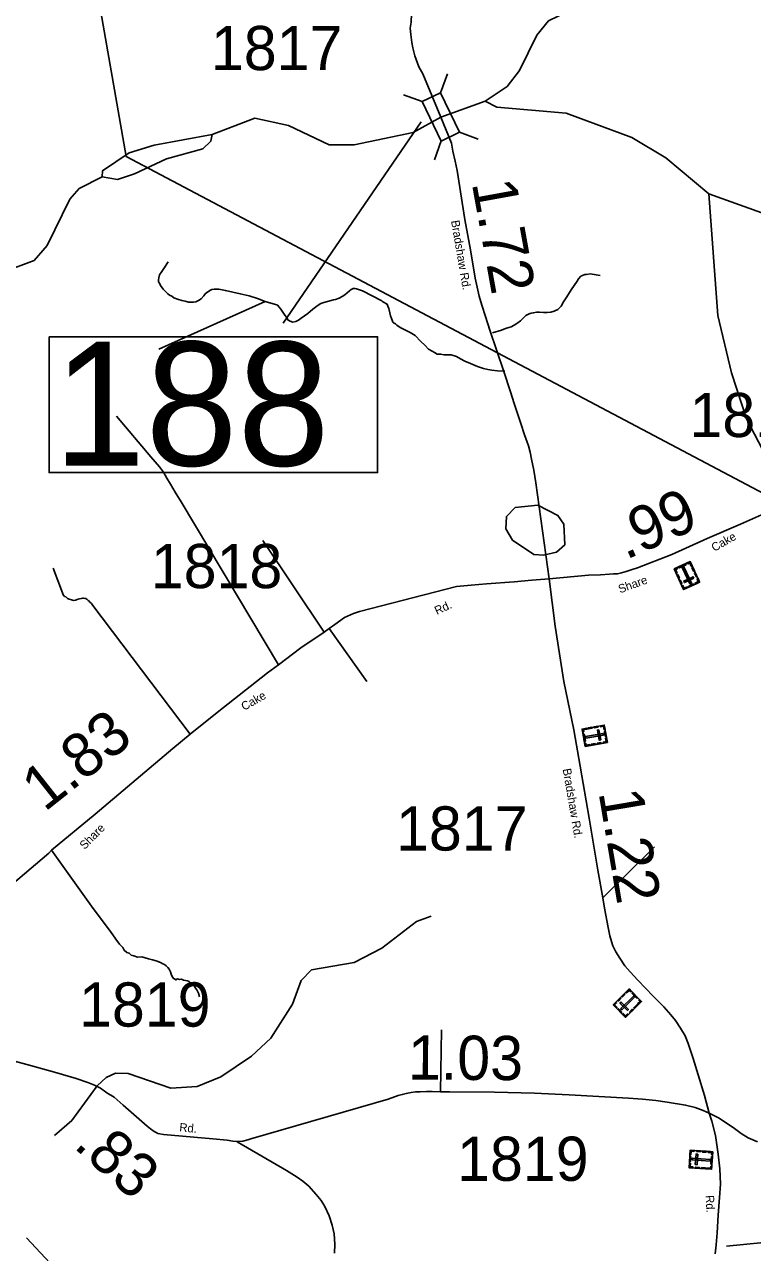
# Model space of a CAD drawing. Extents: x 2093524 to 2270757, y 289120 to 570408.
# Drawn here: x 2190292 to 2198527, y 506284 to 520170 of the extents above; entities that cross this region are included whole.
import ezdxf

# ---------------------------------------------------------------- set-up
doc = ezdxf.new("R2010")
doc.units = 0
for name, color, linetype in [('Exist Cultural Cemetery CELL', 7, 'Continuous'), ('Exist Hydrographic Creek Single Shore', 7, 'Continuous'), ('Exist Hydrographic Misc Water Feature', 7, 'Continuous'), ('Exist Hydrographic Pond Under 1500 Sq Ft', 7, 'Continuous'), ('Exist Road Non-System Type 51', 7, 'Continuous'), ('Exist Road Secondary Mileage Hundredths English Label', 7, 'Continuous'), ('Exist Road Secondary Structure Standard Bridge CELL', 7, 'Continuous'), ('Exist Road Secondary Structure Standard Bridge Number Label', 7, 'Continuous'), ('Exist Road Secondary Type 51 Attributed', 7, 'Continuous'), ('Exist Road Secondary Type 51 Label', 7, 'Continuous'), ('Exist Road Secondary Type 51 Number Label', 7, 'Continuous'), ('Exist Utilities Telephone Line', 7, 'Continuous')]:
    doc.layers.add(name, color=color, linetype=linetype)

msp = doc.modelspace()

# ---------------------------------------------------------------- linework, layer by layer
at = {"layer": 'Exist Cultural Cemetery CELL'}
for points in [[(2197930, 513864), (2197749, 513781), (2197643, 514013), (2197824, 514096)], [(2197776, 514061), (2197699, 514026), (2197694, 514036), (2197772, 514072)], [(2197819, 513845), (2197836, 513853), (2197751, 514038), (2197734, 514030)], [(2197794, 514082), (2197799, 514071), (2197819, 514081), (2197835, 514044), (2197845, 514048), (2197824, 514096)], [(2197853, 514032), (2197871, 513993), (2197861, 513988), (2197843, 514027)], [(2197673, 514026), (2197678, 514016), (2197658, 514007), (2197675, 513970), (2197664, 513965), (2197643, 514013)], [(2197683, 513952), (2197701, 513912), (2197691, 513908), (2197673, 513947)], [(2197711, 513892), (2197729, 513852), (2197718, 513848), (2197700, 513887)], [(2197864, 513909), (2197857, 513926), (2197750, 513877), (2197757, 513860)], [(2197881, 513971), (2197899, 513932), (2197889, 513927), (2197871, 513966)], [(2197912, 513904), (2197902, 513899), (2197915, 513870), (2197878, 513853), (2197883, 513843), (2197930, 513864)], [(2197731, 513821), (2197741, 513825), (2197755, 513796), (2197791, 513813), (2197796, 513803), (2197749, 513781)], [(2197863, 513833), (2197816, 513812), (2197811, 513822), (2197858, 513844)], [(2196851, 512248), (2196886, 512052), (2196635, 512007), (2196600, 512203)], [(2196736, 512227), (2196778, 512235), (2196780, 512224), (2196738, 512216)], [(2196809, 512240), (2196811, 512229), (2196842, 512235), (2196849, 512195), (2196860, 512197), (2196851, 512248)], [(2196606, 512171), (2196618, 512173), (2196614, 512194), (2196654, 512201), (2196652, 512212), (2196601, 512203)], [(2196622, 512149), (2196637, 512065), (2196625, 512063), (2196611, 512147)], [(2196841, 512135), (2196838, 512154), (2196638, 512118), (2196642, 512100)], [(2196669, 512215), (2196712, 512223), (2196714, 512212), (2196671, 512204)], [(2196791, 512196), (2196773, 512192), (2196794, 512076), (2196812, 512080)], [(2196843, 512044), (2196841, 512055), (2196873, 512061), (2196866, 512101), (2196877, 512103), (2196886, 512052)], [(2196864, 512175), (2196873, 512124), (2196862, 512122), (2196853, 512173)], [(2196630, 512040), (2196641, 512042), (2196645, 512020), (2196684, 512027), (2196686, 512016), (2196635, 512007)], [(2196704, 512031), (2196747, 512039), (2196749, 512027), (2196706, 512020)], [(2196769, 512043), (2196812, 512050), (2196814, 512039), (2196771, 512031)], [(2197092, 508943), (2196952, 509084), (2197132, 509264), (2197273, 509123)], [(2197036, 509041), (2197049, 509028), (2197193, 509171), (2197180, 509184)], [(2197089, 509205), (2197058, 509174), (2197050, 509182), (2197081, 509213)], [(2197155, 509240), (2197147, 509232), (2197132, 509248), (2197103, 509219), (2197095, 509227), (2197132, 509264)], [(2197224, 509155), (2197164, 509215), (2197172, 509224), (2197232, 509163)], [(2196982, 509115), (2196990, 509106), (2196968, 509084), (2196996, 509055), (2196988, 509047), (2196952, 509084)], [(2197042, 509158), (2197011, 509127), (2197003, 509136), (2197034, 509166)], [(2197040, 508995), (2197003, 509032), (2197011, 509040), (2197048, 509003)], [(2197112, 509020), (2197125, 509033), (2197042, 509116), (2197028, 509103)], [(2197176, 509026), (2197145, 508995), (2197137, 509003), (2197167, 509034)], [(2197223, 509073), (2197192, 509043), (2197184, 509051), (2197215, 509082)], [(2197249, 509146), (2197241, 509138), (2197257, 509123), (2197228, 509094), (2197236, 509086), (2197273, 509123)], [(2197123, 508974), (2197115, 508982), (2197092, 508959), (2197064, 508988), (2197056, 508980), (2197092, 508943)], [(2197811, 507242), (2197824, 507441), (2198078, 507424), (2198065, 507225)], [(2197815, 507316), (2197819, 507368), (2197830, 507367), (2197827, 507315)], [(2197867, 507438), (2197866, 507427), (2197834, 507429), (2197831, 507389), (2197820, 507389), (2197824, 507441)], [(2197881, 507279), (2197900, 507277), (2197908, 507395), (2197889, 507396)], [(2197939, 507422), (2197896, 507425), (2197897, 507436), (2197940, 507433)], [(2198005, 507418), (2197962, 507420), (2197962, 507432), (2198006, 507429)], [(2198076, 507391), (2198064, 507392), (2198066, 507414), (2198025, 507416), (2198026, 507428), (2198078, 507424)], [(2198057, 507284), (2198063, 507368), (2198074, 507367), (2198068, 507283)], [(2197854, 507239), (2197854, 507251), (2197822, 507253), (2197825, 507293), (2197814, 507294), (2197811, 507242)], [(2197847, 507349), (2197846, 507331), (2198048, 507317), (2198049, 507336)], [(2197928, 507235), (2197885, 507237), (2197885, 507249), (2197928, 507246)], [(2197995, 507230), (2197952, 507233), (2197952, 507244), (2197996, 507241)], [(2198067, 507258), (2198055, 507259), (2198054, 507237), (2198013, 507240), (2198013, 507229), (2198065, 507225)]]:
    msp.add_lwpolyline(points, close=True, dxfattribs=at)
at = {"layer": 'Exist Hydrographic Creek Single Shore'}
for points in [[(2195502, 519302), (2195751, 519471), (2195892, 519649), (2196089, 520048), (2196221, 520210), (2196437, 520317), (2197078, 520307), (2197278, 520323)], [(2195001, 519122), (2195502, 519302)], [(2198034, 518254), (2197548, 518661), (2197163, 518892), (2196420, 519169), (2195636, 519237), (2195502, 519302)], [(2192415, 518925), (2192897, 519112), (2193280, 519029), (2193740, 518810), (2194023, 518811), (2194689, 518948), (2195001, 519122)], [(2191169, 518448), (2191176, 518517), (2191475, 518718), (2191757, 518804), (2192415, 518925)], [(2190060, 517375), (2190400, 517503), (2190549, 517670), (2190804, 518196), (2190911, 518316), (2191169, 518448)], [(2198687, 515276), (2198460, 515710), (2198289, 516232), (2198135, 516881), (2198034, 518254)], [(2202779, 511350), (2202983, 512001), (2203090, 512199), (2203239, 512301), (2203556, 512305), (2203815, 512205), (2203923, 512222), (2203980, 512300), (2203979, 512533), (2203421, 513679), (2203362, 513867), (2203168, 514176), (2202950, 514324), (2202774, 514505), (2202656, 514721), (2202432, 515752), (2202322, 516003), (2202045, 516334), (2201601, 516762), (2201442, 516870), (2200996, 517093), (2200887, 517128), (2199286, 517806), (2198034, 518254)], [(2190632, 507605), (2190826, 507775), (2191115, 508169), (2191214, 508263), (2191322, 508313), (2191463, 508307), (2191948, 508143), (2192247, 508160), (2192513, 508269), (2192861, 508505), (2193077, 508707), (2193324, 509093), (2193422, 509360), (2193538, 509479), (2194020, 509564), (2194336, 509725), (2194725, 510026), (2194891, 510088)], [(2191336, 505088), (2191293, 505322), (2191049, 505661), (2190316, 506450)], [(2198233, 506354), (2198848, 506417)]]:
    msp.add_lwpolyline(points, dxfattribs=at)
at = {"layer": 'Exist Hydrographic Misc Water Feature'}
msp.add_lwpolyline([(2191169, 518448), (2191344, 518418), (2191535, 518483), (2191900, 518653), (2192308, 518766), (2192399, 518850), (2192415, 518925)], dxfattribs=at)
at = {"layer": 'Exist Hydrographic Pond Under 1500 Sq Ft'}
msp.add_lwpolyline([(2196163, 514169), (2196312, 514202), (2196403, 514285), (2196394, 514519), (2196326, 514618), (2196100, 514734), (2195842, 514707), (2195743, 514607), (2195736, 514466), (2195812, 514340), (2196054, 514178), (2196163, 514169)], dxfattribs=at)
at = {"layer": 'Exist Road Non-System Type 51'}
for p, q in [((2191810, 516500), (2193014, 517038)), ((2192988, 514337), (2193681, 513298)), ((2193737, 513339), (2194163, 512740)), ((2196833, 510295), (2197419, 510871)), ((2195008, 508803), (2194999, 508100))]:
    msp.add_line(p, q, dxfattribs=at)
for points in [[(2191919, 517488), (2191868, 517410), (2191846, 517376), (2191818, 517338), (2191810, 517306), (2191809, 517284), (2191809, 517262), (2191819, 517246), (2191831, 517220), (2191861, 517178), (2191890, 517149), (2191912, 517126), (2191934, 517111), (2191960, 517097), (2191980, 517081), (2192024, 517065), (2192072, 517050), (2192110, 517040), (2192146, 517032), (2192176, 517030), (2192204, 517029), (2192232, 517033), (2192262, 517051), (2192292, 517067), (2192322, 517101), (2192335, 517123), (2192351, 517136), (2192389, 517162), (2192411, 517172), (2192439, 517176), (2192463, 517178), (2192489, 517178), (2192565, 517161), (2192733, 517126), (2192833, 517101), (2192929, 517073), (2193014, 517038)], [(2195585, 516682), (2195687, 516713), (2195733, 516731), (2195771, 516743), (2195797, 516753), (2195832, 516770), (2195860, 516788), (2195904, 516818), (2195938, 516855), (2195962, 516879), (2196000, 516897), (2196025, 516905), (2196049, 516911), (2196085, 516916), (2196117, 516916), (2196163, 516912), (2196205, 516912), (2196247, 516917), (2196283, 516927), (2196325, 516949), (2196363, 516985), (2196390, 517035), (2196426, 517092), (2196475, 517168), (2196545, 517268), (2196558, 517296), (2196586, 517323), (2196604, 517333), (2196632, 517345), (2196650, 517345), (2196690, 517349), (2196738, 517344), (2196804, 517332)], [(2193014, 517038), (2193132, 517005), (2193148, 517001), (2193158, 516993), (2193174, 516973), (2193192, 516951), (2193239, 516884), (2193255, 516860), (2193263, 516844), (2193275, 516828), (2193283, 516822), (2193299, 516816), (2193327, 516806), (2193361, 516813), (2193391, 516827), (2193423, 516849), (2193498, 516902), (2193554, 516950), (2193598, 516984), (2193626, 517004), (2193644, 517015), (2193678, 517025), (2193720, 517037), (2193789, 517056), (2193811, 517062), (2193851, 517076), (2193887, 517096), (2193917, 517114), (2193943, 517134), (2193967, 517159), (2193988, 517173), (2194004, 517181), (2194006, 517183), (2194018, 517185), (2194032, 517183), (2194048, 517181), (2194070, 517174), (2194117, 517160), (2194333, 517045), (2194347, 517035), (2194369, 517022), (2194381, 517014), (2194393, 517008), (2194403, 516986), (2194412, 516960), (2194426, 516910), (2194434, 516876), (2194443, 516846), (2194451, 516828), (2194459, 516806), (2194467, 516798), (2194489, 516784), (2194503, 516769), (2194541, 516743), (2194603, 516713), (2194655, 516686), (2194710, 516652), (2194776, 516585), (2194821, 516543), (2194863, 516499), (2194903, 516476), (2194929, 516460), (2194959, 516444), (2195001, 516442), (2195037, 516434), (2195083, 516435), (2195117, 516433), (2195141, 516427), (2195155, 516425), (2195181, 516415), (2195225, 516390), (2195275, 516362), (2195338, 516335), (2195418, 516303), (2195484, 516280), (2195534, 516270), (2195580, 516262), (2195642, 516255), (2195726, 516249)], [(2191331, 515741), (2191722, 515280), (2191819, 515167), (2191864, 515107), (2191902, 515041), (2191945, 514974), (2191995, 514882), (2192066, 514771), (2193166, 512931)], [(2190616, 514023), (2190722, 513742), (2190730, 513722), (2190733, 513716), (2190746, 513702), (2190758, 513698), (2190778, 513680), (2190790, 513674), (2190796, 513672), (2190824, 513663), (2190846, 513657), (2190868, 513661), (2190898, 513671), (2190916, 513677), (2190934, 513679), (2190948, 513683), (2190960, 513683), (2190974, 513680), (2190986, 513678), (2190996, 513670), (2191012, 513658), (2191024, 513650), (2191032, 513638), (2191050, 513622), (2191064, 513600), (2192168, 512146)], [(2190599, 510832), (2191068, 510174), (2191264, 509913), (2191324, 509828), (2191367, 509770), (2191405, 509734), (2191421, 509702), (2191449, 509678), (2191475, 509668), (2191499, 509647), (2191527, 509637), (2191572, 509623), (2191618, 509627), (2191696, 509604), (2191740, 509595), (2191782, 509581), (2191830, 509565), (2191856, 509549), (2191876, 509539), (2191896, 509525), (2191912, 509508), (2191928, 509486), (2191945, 509458), (2191951, 509430), (2191961, 509406), (2191971, 509394), (2191979, 509382), (2191989, 509378), (2192005, 509366), (2192021, 509378), (2192045, 509371), (2192067, 509373), (2192091, 509365), (2192113, 509361), (2192135, 509357), (2192155, 509347), (2192169, 509333), (2192183, 509325), (2192198, 509316), (2192204, 509308), (2192210, 509298), (2192222, 509280), (2192228, 509272), (2192240, 509254), (2192246, 509246), (2192262, 509218), (2192272, 509174)]]:
    msp.add_lwpolyline(points, dxfattribs=at)
at = {"layer": 'Exist Road Secondary Structure Standard Bridge CELL'}
for p, q in [((2195076, 519613), (2195000, 519399)), ((2194578, 519376), (2194791, 519300)), ((2195212, 518951), (2195425, 518875)), ((2195007, 518854), (2194932, 518641))]:
    msp.add_line(p, q, dxfattribs=at)
msp.add_lwpolyline([(2195000, 519399), (2195213, 518952), (2195004, 518852), (2194791, 519300)], close=True, dxfattribs=at)
at = {"layer": 'Exist Road Secondary Structure Standard Bridge Number Label'}
msp.add_line((2194781, 519071), (2193218, 516793), dxfattribs=at)
msp.add_lwpolyline([(2190570, 516640), (2194286, 516640), (2194286, 515103), (2190570, 515103)], close=True, dxfattribs=at)
at = {"layer": 'Exist Road Secondary Type 51 Attributed'}
for points in [[(2194623, 522755), (2194630, 522510), (2194634, 522267), (2194655, 521855), (2194668, 521487), (2194673, 521158), (2194670, 520853), (2194659, 520446), (2194669, 520292), (2194665, 520196), (2194655, 520129), (2194661, 520057), (2194674, 519965), (2194687, 519906), (2194707, 519815), (2194754, 519690), (2194797, 519611), (2195001, 519122)], [(2195001, 519122), (2195121, 518828), (2195139, 518737), (2195165, 518626), (2195187, 518521), (2195274, 517965), (2195336, 517621), (2195392, 517303), (2195437, 517097), (2195464, 516997), (2195507, 516867), (2195558, 516712), (2195716, 516246), (2195789, 516018), (2195832, 515883), (2195908, 515658), (2195949, 515529), (2195992, 515405), (2196013, 515333), (2196029, 515256), (2196054, 515132), (2196077, 514986), (2196226, 513900)], [(2196226, 513900), (2196672, 513945), (2196808, 513948), (2196911, 513954), (2196957, 513957), (2197001, 513959), (2197045, 513969), (2197097, 513983), (2197165, 514006), (2197225, 514025), (2197616, 514177), (2197775, 514250), (2198014, 514358), (2198393, 514520), (2198664, 514640)], [(2189936, 510268), (2190568, 510800), (2190599, 510832), (2191090, 511239), (2191969, 511983), (2192168, 512146), (2192472, 512390), (2193041, 512840), (2193166, 512931), (2193418, 513123), (2193681, 513298), (2193737, 513339), (2193803, 513387), (2193914, 513466), (2194014, 513511), (2194081, 513531), (2194447, 513625), (2195179, 513814), (2195347, 513831), (2195517, 513846), (2195831, 513866), (2196033, 513886), (2196226, 513900)], [(2196226, 513900), (2196297, 513365), (2196395, 512740), (2196506, 512194), (2196579, 511785), (2196679, 511194), (2196779, 510607), (2196833, 510295), (2196854, 510176), (2196895, 509958), (2196914, 509864), (2196934, 509802), (2196946, 509752), (2196981, 509685), (2197026, 509611), (2197084, 509527), (2197143, 509456), (2197231, 509364), (2197404, 509184), (2197523, 509061), (2197604, 508971), (2197658, 508907), (2197715, 508822), (2197765, 508734), (2197800, 508649), (2197857, 508477), (2197914, 508292), (2197986, 508058), (2198037, 507859)], [(2192694, 507538), (2192647, 507544), (2192584, 507553), (2192421, 507570), (2191865, 507620), (2191823, 507624), (2191799, 507631), (2191783, 507639), (2191757, 507653), (2191719, 507681), (2191679, 507713), (2191560, 507818), (2191409, 507949), (2191307, 508040), (2191222, 508091), (2191150, 508141), (2191082, 508176), (2191010, 508206), (2190877, 508253), (2190631, 508323), (2190361, 508399), (2190138, 508460)], [(2198037, 507859), (2197971, 507890), (2197879, 507924), (2197771, 507951), (2197562, 507985), (2197436, 508004), (2197283, 508017), (2197124, 508028), (2196452, 508065), (2196062, 508087), (2195609, 508096), (2195103, 508099), (2194999, 508100), (2194905, 508103), (2194839, 508104), (2194767, 508100), (2194717, 508100), (2194665, 508093), (2194611, 508083), (2194565, 508069), (2194521, 508058), (2194406, 508019), (2192853, 507569), (2192817, 507557), (2192762, 507544), (2192710, 507538), (2192694, 507538)], [(2198037, 507859), (2198068, 507769), (2198109, 507605), (2198138, 507396), (2198158, 507228), (2198165, 507058), (2198154, 506904), (2198141, 506706), (2198129, 506506), (2198117, 506370), (2198104, 506268)], [(2198585, 507536), (2198479, 507580), (2198399, 507629), (2198310, 507696), (2198144, 507805), (2198061, 507847), (2198037, 507859)], [(2192694, 507538), (2192696, 507536), (2193256, 507210), (2193378, 507137), (2193442, 507089), (2193507, 507032), (2193593, 506940), (2193648, 506873), (2193688, 506803), (2193739, 506699), (2193772, 506594), (2193794, 506494), (2193803, 506378), (2193800, 506276)]]:
    msp.add_lwpolyline(points, dxfattribs=at)
at = {"layer": 'Exist Utilities Telephone Line'}
msp.add_lwpolyline([(2199856, 513075), (2199729, 513524), (2199588, 513987), (2199445, 514450), (2191441, 518679), (2189102, 532029), (2186737, 536842), (2186257, 537831), (2186227, 537890), (2186207, 537891), (2184732, 537893), (2183304, 537906), (2181018, 537922), (2179875, 537925), (2178542, 537937), (2177777, 537943), (2177246, 537949)], dxfattribs=at)

# ---------------------------------------------------------------- texts
at = {"layer": 'Exist Road Secondary Mileage Hundredths English Label'}
for s, rotation, p in [('1.72', 280.2697, (2195351, 518378)), ('.99', 23.8536, (2197093, 514113)), ('1.83', 38.342, (2190519, 511259)), ('1.22', 279.6053, (2196785, 511488)), ('1.03', 359.6426, (2194629, 508240)), ('.83', 318.3066, (2190835, 507478))]:
    msp.add_text(s, height=500, rotation=rotation, dxfattribs=at).set_placement(p)
at = {"layer": 'Exist Road Secondary Structure Standard Bridge Number Label'}
msp.add_text('188', height=1400, dxfattribs=at).set_placement((2190620, 515182))
at = {"layer": 'Exist Road Secondary Type 51 Label'}
for s, rotation, p in [('Bradshaw Rd.', 279.6704, (2195117, 517949)), ('Cake', 29.8345, (2198096, 514206)), ('Share', 20.02, (2197030, 513737)), ('Rd.', 24.5528, (2194957, 513493)), ('Cake', 29.8345, (2192777, 512408)), ('Bradshaw Rd.', 279.6704, (2196380, 511750)), ('Share', 45.3662, (2190972, 510835)), ('Rd.', 354.8398, (2192041, 507654)), ('Rd.', 272.3853, (2197998, 506930))]:
    msp.add_text(s, height=95, rotation=rotation, dxfattribs=at).set_placement(p)
at = {"layer": 'Exist Road Secondary Type 51 Number Label'}
for s, p in [('1817', (2192401, 519654)), ('1818', (2197815, 515505)), ('1818', (2191721, 513796)), ('1817', (2194495, 510829)), ('1819', (2190909, 508838)), ('1819', (2195186, 507094))]:
    msp.add_text(s, height=500, dxfattribs=at).set_placement(p)

doc.saveas('drawing.dxf')
